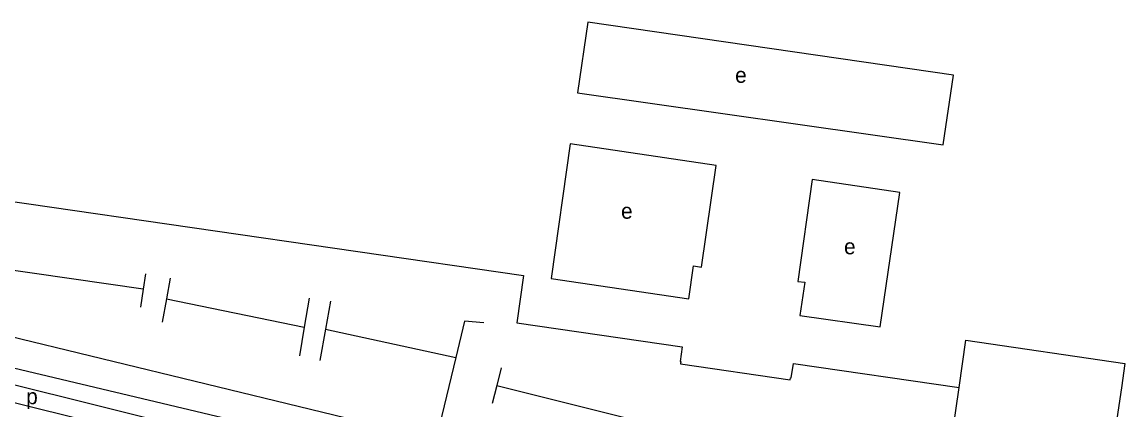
# Model space of a CAD drawing. Extents: x 162804 to 165059, y 381530 to 382901.
# Drawn here: x 164009 to 164292.2, y 382244.3 to 382343.9 of the extents above; entities that cross this region are included whole.
import ezdxf

# ---------------------------------------------------------------- set-up
doc = ezdxf.new("R2010")
doc.units = 0
for name, color, linetype in [('BLT_Basislijn', 7, 'Continuous'), ('BLT_Bebouwing', 7, 'Continuous'), ('BLT_Centroide', 7, 'Continuous')]:
    doc.layers.add(name, color=color, linetype=linetype)

msp = doc.modelspace()

# ---------------------------------------------------------------- linework, layer by layer
at = {"layer": 'BLT_Basislijn'}
for p, q in [((164040.15, 382275.29), (163975.61, 382284.62)), ((164040.77, 382279.27), (164040.15, 382275.29)), ((164047.06, 382278.17), (164046.09, 382272.8)), ((164040.15, 382275.29), (164039.44, 382270.73)), ((164046.09, 382272.8), (164045.01, 382266.82)), ((164046.09, 382272.8), (164081.48, 382265.52)), ((164082.77, 382272.97), (164081.48, 382265.52)), ((164088.2, 382272.22), (164086.95, 382265.06)), ((164115.27, 382236.65), (163974.03, 382270.87)), ((164081.48, 382265.52), (164080.23, 382258.23)), ((164086.95, 382265.06), (164085.52, 382256.97)), ((164086.95, 382265.06), (164120.4, 382257.79)), ((163968.71, 382260.37), (164128.97, 382220.47)), ((164120.4, 382257.79), (164115.27, 382236.65)), ((164132.03, 382255.15), (164130.93, 382250.61)), ((164130.93, 382250.61), (164129.75, 382246)), ((164130.93, 382250.61), (164174.39, 382239.7))]:
    msp.add_line(p, q, dxfattribs=at)
for points in [[(164126.41, 382226.62), (163965.37, 382264.86), (163810.46, 382302.53), (163707.11, 382327.85)], [(163865.05, 382284.21), (163867.53, 382283.62), (163883.21, 382278.1), (163916.31, 382270.04), (163966.9, 382257.43), (163971.14, 382255.66), (163975.9, 382253.81), (164000, 382247.94), (164054.57, 382234.4)], [(164127.59, 382266.7), (164122.67, 382267.12), (164120.4, 382257.79)], [(164243.14, 382205.14), (164249.6, 382250.09)]]:
    msp.add_lwpolyline(points, dxfattribs=at)
at = {"layer": 'BLT_Bebouwing'}
msp.add_line((164249.6, 382250.09), (164251.35, 382262.2), dxfattribs=at)
for points in [[(164154.28, 382343.88), (164151.66, 382325.68), (164245.51, 382312.35), (164248.16, 382330.26)], [(164144.84, 382278.07), (164180.2, 382272.83), (164181.4, 382281.28), (164183.49, 382280.93), (164187.2, 382307.04), (164149.76, 382312.58)], [(164229.36, 382265.61), (164234.41, 382300.14), (164211.88, 382303.44), (164208.19, 382277.3), (164209.98, 382277.08), (164208.74, 382268.53)]]:
    msp.add_lwpolyline(points, close=True, dxfattribs=at)
for points in [[(163967.58, 382303.48), (164137.8, 382278.84), (164136.03, 382266.65)], [(164136.03, 382266.65), (164178.53, 382260.5), (164177.99, 382256.77), (164178.16, 382256.75), (164178.07, 382256.13), (164206.28, 382252.05), (164206.36, 382252.59), (164206.52, 382252.57), (164207.06, 382256.25), (164249.6, 382250.09)], [(164251.35, 382262.2), (164292.19, 382256.27), (164291.28, 382250), (164288.15, 382228.91)]]:
    msp.add_lwpolyline(points, dxfattribs=at)

# ---------------------------------------------------------------- texts
at = {"layer": 'BLT_Centroide'}
for s, p in [('e', (164192.11, 382328.28)), ('e', (164162.82, 382293.39)), ('e', (164220.07, 382284.26)), ('p', (164010.1, 382245.78))]:
    msp.add_text(s, height=4, dxfattribs=at).set_placement(p)

doc.saveas('drawing.dxf')
